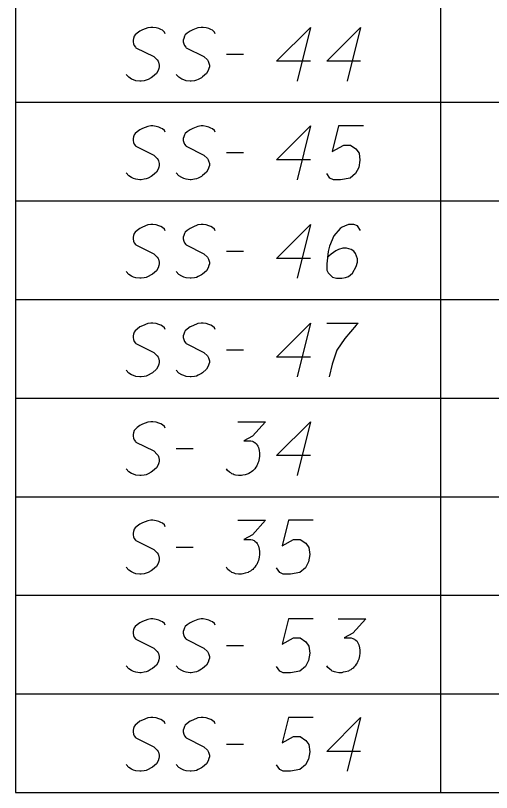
# Model space of a CAD drawing. Extents: x 2074207 to 2076812, y 516372 to 523312.
# Drawn here: x 2076260.6 to 2076303.1, y 517813.3 to 517882.7 of the extents above; entities that cross this region are included whole.
import ezdxf

# ---------------------------------------------------------------- set-up
doc = ezdxf.new("R2010")
doc.units = 0
for name, color, linetype in [('Prop DirtTable_ Soil Test Results - Outline (Major)', 7, 'Continuous'), ('Prop DirtTable_ Soil Test Results - Outline (Minor)', 7, 'Continuous'), ('Prop DirtTable_ Soil Test Results - Tx (Sample Data)', 7, 'Continuous')]:
    doc.layers.add(name, color=color, linetype=linetype)

msp = doc.modelspace()

# ---------------------------------------------------------------- linework, layer by layer
at = {"layer": 'Prop DirtTable_ Soil Test Results - Outline (Major)'}
for p, q in [((2076260.609, 517883.718), (2076260.609, 517874.918)), ((2076260.609, 517874.918), (2076260.609, 517866.118)), ((2076260.609, 517866.118), (2076260.609, 517857.318)), ((2076260.609, 517857.318), (2076260.609, 517848.518)), ((2076260.609, 517848.518), (2076260.609, 517839.718)), ((2076260.609, 517839.718), (2076260.609, 517830.918)), ((2076260.609, 517830.918), (2076260.609, 517822.118)), ((2076260.609, 517822.118), (2076260.609, 517813.318)), ((2076260.609, 517813.318), (2076811.903, 517813.318))]:
    msp.add_line(p, q, dxfattribs=at)
at = {"layer": 'Prop DirtTable_ Soil Test Results - Outline (Minor)'}
for p, q in [((2076298.546, 517883.718), (2076298.546, 517874.918)), ((2076260.609, 517874.918), (2076811.903, 517874.918)), ((2076260.609, 517874.918), (2076811.903, 517874.918)), ((2076298.546, 517874.918), (2076298.546, 517866.118)), ((2076260.609, 517866.118), (2076811.903, 517866.118)), ((2076260.609, 517866.118), (2076811.903, 517866.118)), ((2076298.546, 517866.118), (2076298.546, 517857.318)), ((2076260.609, 517857.318), (2076811.903, 517857.318)), ((2076260.609, 517857.318), (2076811.903, 517857.318)), ((2076298.546, 517857.318), (2076298.546, 517848.518)), ((2076260.609, 517848.518), (2076811.903, 517848.518)), ((2076260.609, 517848.518), (2076811.903, 517848.518)), ((2076298.546, 517848.518), (2076298.546, 517839.718)), ((2076260.609, 517839.718), (2076811.903, 517839.718)), ((2076260.609, 517839.718), (2076811.903, 517839.718)), ((2076298.546, 517839.718), (2076298.546, 517830.918)), ((2076260.609, 517830.918), (2076811.903, 517830.918)), ((2076260.609, 517830.918), (2076811.903, 517830.918)), ((2076298.546, 517830.918), (2076298.546, 517822.118)), ((2076260.609, 517822.118), (2076811.903, 517822.118)), ((2076260.609, 517822.118), (2076811.903, 517822.118)), ((2076298.546, 517822.118), (2076298.546, 517813.318)), ((2076260.609, 517813.318), (2076811.903, 517813.318))]:
    msp.add_line(p, q, dxfattribs=at)
at = {"layer": 'Prop DirtTable_ Soil Test Results - Tx (Sample Data)'}
for points in [[(2076273.968, 517881.04), (2076273.897, 517881.191), (2076273.721, 517881.342), (2076273.58, 517881.418), (2076273.403, 517881.493), (2076273.157, 517881.569), (2076272.874, 517881.607), (2076272.698, 517881.607), (2076272.416, 517881.569), (2076271.957, 517881.38), (2076271.71, 517881.267), (2076271.463, 517881.078), (2076271.287, 517880.926), (2076271.216, 517880.813), (2076271.146, 517880.624), (2076271.111, 517880.473), (2076271.111, 517880.322), (2076271.146, 517880.133), (2076271.216, 517879.982), (2076271.322, 517879.83), (2076271.358, 517879.793), (2076272.945, 517878.999), (2076273.262, 517878.697), (2076273.333, 517878.583), (2076273.368, 517878.508), (2076273.439, 517878.243), (2076273.439, 517878.092), (2076273.403, 517877.941), (2076273.333, 517877.752), (2076273.192, 517877.487), (2076272.839, 517877.185), (2076272.733, 517877.109), (2076272.451, 517876.958), (2076272.275, 517876.882), (2076272.098, 517876.845), (2076271.816, 517876.807), (2076271.71, 517876.807), (2076271.358, 517876.845), (2076271.146, 517876.92), (2076270.969, 517876.996), (2076270.723, 517877.147), (2076270.476, 517877.412)], [(2076278.448, 517881.04), (2076278.377, 517881.191), (2076278.201, 517881.342), (2076278.06, 517881.418), (2076277.883, 517881.493), (2076277.637, 517881.569), (2076277.354, 517881.607), (2076277.178, 517881.607), (2076276.896, 517881.569), (2076276.437, 517881.38), (2076276.19, 517881.267), (2076275.943, 517881.078), (2076275.767, 517880.926), (2076275.696, 517880.813), (2076275.626, 517880.624), (2076275.591, 517880.473), (2076275.591, 517880.322), (2076275.626, 517880.133), (2076275.696, 517879.982), (2076275.802, 517879.83), (2076275.838, 517879.793), (2076277.425, 517878.999), (2076277.742, 517878.697), (2076277.813, 517878.583), (2076277.848, 517878.508), (2076277.919, 517878.243), (2076277.919, 517878.092), (2076277.883, 517877.941), (2076277.813, 517877.752), (2076277.672, 517877.487), (2076277.319, 517877.185), (2076277.213, 517877.109), (2076276.931, 517876.958), (2076276.755, 517876.882), (2076276.578, 517876.845), (2076276.296, 517876.807), (2076276.19, 517876.807), (2076275.838, 517876.845), (2076275.626, 517876.92), (2076275.449, 517876.996), (2076275.203, 517877.147), (2076274.956, 517877.412)], [(2076286.949, 517878.583), (2076283.916, 517878.583), (2076286.949, 517881.607), (2076285.75, 517876.807)], [(2076291.429, 517878.583), (2076288.396, 517878.583), (2076291.429, 517881.607), (2076290.23, 517876.807)], [(2076279.436, 517879.226), (2076280.952, 517879.226)], [(2076273.968, 517872.24), (2076273.897, 517872.391), (2076273.721, 517872.542), (2076273.58, 517872.618), (2076273.403, 517872.693), (2076273.157, 517872.769), (2076272.874, 517872.807), (2076272.698, 517872.807), (2076272.416, 517872.769), (2076271.957, 517872.58), (2076271.71, 517872.467), (2076271.463, 517872.278), (2076271.287, 517872.126), (2076271.216, 517872.013), (2076271.146, 517871.824), (2076271.111, 517871.673), (2076271.111, 517871.522), (2076271.146, 517871.333), (2076271.216, 517871.182), (2076271.322, 517871.03), (2076271.358, 517870.993), (2076272.945, 517870.199), (2076273.262, 517869.897), (2076273.333, 517869.783), (2076273.368, 517869.708), (2076273.439, 517869.443), (2076273.439, 517869.292), (2076273.403, 517869.141), (2076273.333, 517868.952), (2076273.192, 517868.687), (2076272.839, 517868.385), (2076272.733, 517868.309), (2076272.451, 517868.158), (2076272.275, 517868.082), (2076272.098, 517868.045), (2076271.816, 517868.007), (2076271.71, 517868.007), (2076271.358, 517868.045), (2076271.146, 517868.12), (2076270.969, 517868.196), (2076270.723, 517868.347), (2076270.476, 517868.612)], [(2076278.448, 517872.24), (2076278.377, 517872.391), (2076278.201, 517872.542), (2076278.06, 517872.618), (2076277.883, 517872.693), (2076277.637, 517872.769), (2076277.354, 517872.807), (2076277.178, 517872.807), (2076276.896, 517872.769), (2076276.437, 517872.58), (2076276.19, 517872.467), (2076275.943, 517872.278), (2076275.767, 517872.126), (2076275.696, 517872.013), (2076275.626, 517871.824), (2076275.591, 517871.673), (2076275.591, 517871.522), (2076275.626, 517871.333), (2076275.696, 517871.182), (2076275.802, 517871.03), (2076275.838, 517870.993), (2076277.425, 517870.199), (2076277.742, 517869.897), (2076277.813, 517869.783), (2076277.848, 517869.708), (2076277.919, 517869.443), (2076277.919, 517869.292), (2076277.883, 517869.141), (2076277.813, 517868.952), (2076277.672, 517868.687), (2076277.319, 517868.385), (2076277.213, 517868.309), (2076276.931, 517868.158), (2076276.755, 517868.082), (2076276.578, 517868.045), (2076276.296, 517868.007), (2076276.19, 517868.007), (2076275.838, 517868.045), (2076275.626, 517868.12), (2076275.449, 517868.196), (2076275.203, 517868.347), (2076274.956, 517868.612)], [(2076286.949, 517869.783), (2076283.916, 517869.783), (2076286.949, 517872.807), (2076285.75, 517868.007)], [(2076291.676, 517872.807), (2076289.454, 517872.807), (2076288.889, 517870.539), (2076289.912, 517871.106), (2076290.512, 517871.106), (2076291.006, 517870.766), (2076291.288, 517870.388), (2076291.359, 517869.745), (2076291.253, 517869.103), (2076290.971, 517868.574), (2076290.477, 517868.158), (2076289.63, 517868.007), (2076288.995, 517868.007), (2076288.678, 517868.158), (2076288.396, 517868.574)], [(2076279.436, 517870.426), (2076280.952, 517870.426)], [(2076273.968, 517863.44), (2076273.897, 517863.591), (2076273.721, 517863.742), (2076273.58, 517863.818), (2076273.403, 517863.893), (2076273.157, 517863.969), (2076272.874, 517864.007), (2076272.698, 517864.007), (2076272.416, 517863.969), (2076271.957, 517863.78), (2076271.71, 517863.667), (2076271.463, 517863.478), (2076271.287, 517863.326), (2076271.216, 517863.213), (2076271.146, 517863.024), (2076271.111, 517862.873), (2076271.111, 517862.722), (2076271.146, 517862.533), (2076271.216, 517862.382), (2076271.322, 517862.23), (2076271.358, 517862.193), (2076272.945, 517861.399), (2076273.262, 517861.097), (2076273.333, 517860.983), (2076273.368, 517860.908), (2076273.439, 517860.643), (2076273.439, 517860.492), (2076273.403, 517860.341), (2076273.333, 517860.152), (2076273.192, 517859.887), (2076272.839, 517859.585), (2076272.733, 517859.509), (2076272.451, 517859.358), (2076272.275, 517859.282), (2076272.098, 517859.245), (2076271.816, 517859.207), (2076271.71, 517859.207), (2076271.358, 517859.245), (2076271.146, 517859.32), (2076270.969, 517859.396), (2076270.723, 517859.547), (2076270.476, 517859.812)], [(2076278.448, 517863.44), (2076278.377, 517863.591), (2076278.201, 517863.742), (2076278.06, 517863.818), (2076277.883, 517863.893), (2076277.637, 517863.969), (2076277.354, 517864.007), (2076277.178, 517864.007), (2076276.896, 517863.969), (2076276.437, 517863.78), (2076276.19, 517863.667), (2076275.943, 517863.478), (2076275.767, 517863.326), (2076275.696, 517863.213), (2076275.626, 517863.024), (2076275.591, 517862.873), (2076275.591, 517862.722), (2076275.626, 517862.533), (2076275.696, 517862.382), (2076275.802, 517862.23), (2076275.838, 517862.193), (2076277.425, 517861.399), (2076277.742, 517861.097), (2076277.813, 517860.983), (2076277.848, 517860.908), (2076277.919, 517860.643), (2076277.919, 517860.492), (2076277.883, 517860.341), (2076277.813, 517860.152), (2076277.672, 517859.887), (2076277.319, 517859.585), (2076277.213, 517859.509), (2076276.931, 517859.358), (2076276.755, 517859.282), (2076276.578, 517859.245), (2076276.296, 517859.207), (2076276.19, 517859.207), (2076275.838, 517859.245), (2076275.626, 517859.32), (2076275.449, 517859.396), (2076275.203, 517859.547), (2076274.956, 517859.812)], [(2076286.949, 517860.983), (2076283.916, 517860.983), (2076286.949, 517864.007), (2076285.75, 517859.207)], [(2076291.429, 517863.478), (2076291.147, 517863.893), (2076290.83, 517864.007), (2076290.336, 517864.007), (2076289.983, 517863.856), (2076289.771, 517863.78), (2076289.595, 517863.667), (2076289.031, 517862.986), (2076288.643, 517862.079), (2076288.537, 517861.588), (2076288.396, 517860.492), (2076288.396, 517859.925), (2076288.537, 517859.698), (2076288.819, 517859.396), (2076288.925, 517859.32), (2076289.278, 517859.207), (2076289.736, 517859.207), (2076290.089, 517859.282), (2076290.336, 517859.358), (2076290.689, 517859.66), (2076291.041, 517860.265), (2076291.147, 517860.643), (2076291.147, 517860.945), (2076290.971, 517861.437), (2076290.83, 517861.626), (2076290.583, 517861.777), (2076290.159, 517861.89), (2076289.842, 517861.89), (2076289.454, 517861.777), (2076289.207, 517861.663), (2076288.784, 517861.361), (2076288.572, 517861.172), (2076288.466, 517861.059)], [(2076279.436, 517861.626), (2076280.952, 517861.626)], [(2076273.968, 517854.64), (2076273.897, 517854.791), (2076273.721, 517854.942), (2076273.58, 517855.018), (2076273.403, 517855.093), (2076273.157, 517855.169), (2076272.874, 517855.207), (2076272.698, 517855.207), (2076272.416, 517855.169), (2076271.957, 517854.98), (2076271.71, 517854.867), (2076271.463, 517854.678), (2076271.287, 517854.526), (2076271.216, 517854.413), (2076271.146, 517854.224), (2076271.111, 517854.073), (2076271.111, 517853.922), (2076271.146, 517853.733), (2076271.216, 517853.582), (2076271.322, 517853.43), (2076271.358, 517853.393), (2076272.945, 517852.599), (2076273.262, 517852.297), (2076273.333, 517852.183), (2076273.368, 517852.108), (2076273.439, 517851.843), (2076273.439, 517851.692), (2076273.403, 517851.541), (2076273.333, 517851.352), (2076273.192, 517851.087), (2076272.839, 517850.785), (2076272.733, 517850.709), (2076272.451, 517850.558), (2076272.275, 517850.482), (2076272.098, 517850.445), (2076271.816, 517850.407), (2076271.71, 517850.407), (2076271.358, 517850.445), (2076271.146, 517850.52), (2076270.969, 517850.596), (2076270.723, 517850.747), (2076270.476, 517851.012)], [(2076278.448, 517854.64), (2076278.377, 517854.791), (2076278.201, 517854.942), (2076278.06, 517855.018), (2076277.883, 517855.093), (2076277.637, 517855.169), (2076277.354, 517855.207), (2076277.178, 517855.207), (2076276.896, 517855.169), (2076276.437, 517854.98), (2076276.19, 517854.867), (2076275.943, 517854.678), (2076275.767, 517854.526), (2076275.696, 517854.413), (2076275.626, 517854.224), (2076275.591, 517854.073), (2076275.591, 517853.922), (2076275.626, 517853.733), (2076275.696, 517853.582), (2076275.802, 517853.43), (2076275.838, 517853.393), (2076277.425, 517852.599), (2076277.742, 517852.297), (2076277.813, 517852.183), (2076277.848, 517852.108), (2076277.919, 517851.843), (2076277.919, 517851.692), (2076277.883, 517851.541), (2076277.813, 517851.352), (2076277.672, 517851.087), (2076277.319, 517850.785), (2076277.213, 517850.709), (2076276.931, 517850.558), (2076276.755, 517850.482), (2076276.578, 517850.445), (2076276.296, 517850.407), (2076276.19, 517850.407), (2076275.838, 517850.445), (2076275.626, 517850.52), (2076275.449, 517850.596), (2076275.203, 517850.747), (2076274.956, 517851.012)], [(2076286.949, 517852.183), (2076283.916, 517852.183), (2076286.949, 517855.207), (2076285.75, 517850.407)], [(2076288.396, 517855.207), (2076291.218, 517855.207), (2076291.041, 517855.018), (2076290.018, 517853.846), (2076289.313, 517852.788), (2076288.889, 517851.541), (2076288.607, 517850.407)], [(2076279.436, 517852.826), (2076280.952, 517852.826)], [(2076273.968, 517845.84), (2076273.897, 517845.991), (2076273.721, 517846.142), (2076273.58, 517846.218), (2076273.403, 517846.293), (2076273.157, 517846.369), (2076272.874, 517846.407), (2076272.698, 517846.407), (2076272.416, 517846.369), (2076271.957, 517846.18), (2076271.71, 517846.067), (2076271.463, 517845.878), (2076271.287, 517845.726), (2076271.216, 517845.613), (2076271.146, 517845.424), (2076271.111, 517845.273), (2076271.111, 517845.122), (2076271.146, 517844.933), (2076271.216, 517844.782), (2076271.322, 517844.63), (2076271.358, 517844.593), (2076272.945, 517843.799), (2076273.262, 517843.497), (2076273.333, 517843.383), (2076273.368, 517843.308), (2076273.439, 517843.043), (2076273.439, 517842.892), (2076273.403, 517842.741), (2076273.333, 517842.552), (2076273.192, 517842.287), (2076272.839, 517841.985), (2076272.733, 517841.909), (2076272.451, 517841.758), (2076272.275, 517841.682), (2076272.098, 517841.645), (2076271.816, 517841.607), (2076271.71, 517841.607), (2076271.358, 517841.645), (2076271.146, 517841.72), (2076270.969, 517841.796), (2076270.723, 517841.947), (2076270.476, 517842.212)], [(2076280.459, 517846.407), (2076282.928, 517846.407), (2076281.764, 517845.122), (2076280.988, 517844.706), (2076281.623, 517844.706), (2076281.764, 517844.668), (2076281.834, 517844.63), (2076281.905, 517844.593), (2076281.975, 517844.555), (2076282.117, 517844.441), (2076282.187, 517844.328), (2076282.258, 517844.215), (2076282.293, 517844.101), (2076282.363, 517843.837), (2076282.399, 517843.61), (2076282.399, 517843.497), (2076282.399, 517843.345), (2076282.363, 517843.119), (2076282.328, 517842.967), (2076282.293, 517842.816), (2076282.258, 517842.703), (2076282.222, 517842.627), (2076282.187, 517842.552), (2076282.152, 517842.476), (2076282.081, 517842.363), (2076281.975, 517842.212), (2076281.87, 517842.098), (2076281.799, 517842.023), (2076281.693, 517841.947), (2076281.587, 517841.871), (2076281.446, 517841.796), (2076281.376, 517841.758), (2076281.129, 517841.682), (2076280.917, 517841.645), (2076280.776, 517841.607), (2076280.529, 517841.607), (2076280.247, 517841.645), (2076280.141, 517841.682), (2076280.035, 517841.72), (2076279.929, 517841.758), (2076279.824, 517841.834), (2076279.718, 517841.909), (2076279.541, 517842.06), (2076279.436, 517842.212)], [(2076286.949, 517843.383), (2076283.916, 517843.383), (2076286.949, 517846.407), (2076285.75, 517841.607)], [(2076274.956, 517844.026), (2076276.472, 517844.026)], [(2076273.968, 517837.04), (2076273.897, 517837.191), (2076273.721, 517837.342), (2076273.58, 517837.418), (2076273.403, 517837.493), (2076273.157, 517837.569), (2076272.874, 517837.607), (2076272.698, 517837.607), (2076272.416, 517837.569), (2076271.957, 517837.38), (2076271.71, 517837.267), (2076271.463, 517837.078), (2076271.287, 517836.926), (2076271.216, 517836.813), (2076271.146, 517836.624), (2076271.111, 517836.473), (2076271.111, 517836.322), (2076271.146, 517836.133), (2076271.216, 517835.982), (2076271.322, 517835.83), (2076271.358, 517835.793), (2076272.945, 517834.999), (2076273.262, 517834.697), (2076273.333, 517834.583), (2076273.368, 517834.508), (2076273.439, 517834.243), (2076273.439, 517834.092), (2076273.403, 517833.941), (2076273.333, 517833.752), (2076273.192, 517833.487), (2076272.839, 517833.185), (2076272.733, 517833.109), (2076272.451, 517832.958), (2076272.275, 517832.882), (2076272.098, 517832.845), (2076271.816, 517832.807), (2076271.71, 517832.807), (2076271.358, 517832.845), (2076271.146, 517832.92), (2076270.969, 517832.996), (2076270.723, 517833.147), (2076270.476, 517833.412)], [(2076280.459, 517837.607), (2076282.928, 517837.607), (2076281.764, 517836.322), (2076280.988, 517835.906), (2076281.623, 517835.906), (2076281.764, 517835.868), (2076281.834, 517835.83), (2076281.905, 517835.793), (2076281.975, 517835.755), (2076282.117, 517835.641), (2076282.187, 517835.528), (2076282.258, 517835.415), (2076282.293, 517835.301), (2076282.363, 517835.037), (2076282.399, 517834.81), (2076282.399, 517834.697), (2076282.399, 517834.545), (2076282.363, 517834.319), (2076282.328, 517834.167), (2076282.293, 517834.016), (2076282.258, 517833.903), (2076282.222, 517833.827), (2076282.187, 517833.752), (2076282.152, 517833.676), (2076282.081, 517833.563), (2076281.975, 517833.412), (2076281.87, 517833.298), (2076281.799, 517833.223), (2076281.693, 517833.147), (2076281.587, 517833.071), (2076281.446, 517832.996), (2076281.376, 517832.958), (2076281.129, 517832.882), (2076280.917, 517832.845), (2076280.776, 517832.807), (2076280.529, 517832.807), (2076280.247, 517832.845), (2076280.141, 517832.882), (2076280.035, 517832.92), (2076279.929, 517832.958), (2076279.824, 517833.034), (2076279.718, 517833.109), (2076279.541, 517833.26), (2076279.436, 517833.412)], [(2076287.196, 517837.607), (2076284.974, 517837.607), (2076284.409, 517835.339), (2076285.432, 517835.906), (2076286.032, 517835.906), (2076286.526, 517835.566), (2076286.808, 517835.188), (2076286.879, 517834.545), (2076286.773, 517833.903), (2076286.491, 517833.374), (2076285.997, 517832.958), (2076285.15, 517832.807), (2076284.515, 517832.807), (2076284.198, 517832.958), (2076283.916, 517833.374)], [(2076274.956, 517835.226), (2076276.472, 517835.226)], [(2076273.968, 517828.24), (2076273.897, 517828.391), (2076273.721, 517828.542), (2076273.58, 517828.618), (2076273.403, 517828.693), (2076273.157, 517828.769), (2076272.874, 517828.807), (2076272.698, 517828.807), (2076272.416, 517828.769), (2076271.957, 517828.58), (2076271.71, 517828.467), (2076271.463, 517828.278), (2076271.287, 517828.126), (2076271.216, 517828.013), (2076271.146, 517827.824), (2076271.111, 517827.673), (2076271.111, 517827.522), (2076271.146, 517827.333), (2076271.216, 517827.182), (2076271.322, 517827.03), (2076271.358, 517826.993), (2076272.945, 517826.199), (2076273.262, 517825.897), (2076273.333, 517825.783), (2076273.368, 517825.708), (2076273.439, 517825.443), (2076273.439, 517825.292), (2076273.403, 517825.141), (2076273.333, 517824.952), (2076273.192, 517824.687), (2076272.839, 517824.385), (2076272.733, 517824.309), (2076272.451, 517824.158), (2076272.275, 517824.082), (2076272.098, 517824.045), (2076271.816, 517824.007), (2076271.71, 517824.007), (2076271.358, 517824.045), (2076271.146, 517824.12), (2076270.969, 517824.196), (2076270.723, 517824.347), (2076270.476, 517824.612)], [(2076278.448, 517828.24), (2076278.377, 517828.391), (2076278.201, 517828.542), (2076278.06, 517828.618), (2076277.883, 517828.693), (2076277.637, 517828.769), (2076277.354, 517828.807), (2076277.178, 517828.807), (2076276.896, 517828.769), (2076276.437, 517828.58), (2076276.19, 517828.467), (2076275.943, 517828.278), (2076275.767, 517828.126), (2076275.696, 517828.013), (2076275.626, 517827.824), (2076275.591, 517827.673), (2076275.591, 517827.522), (2076275.626, 517827.333), (2076275.696, 517827.182), (2076275.802, 517827.03), (2076275.838, 517826.993), (2076277.425, 517826.199), (2076277.742, 517825.897), (2076277.813, 517825.783), (2076277.848, 517825.708), (2076277.919, 517825.443), (2076277.919, 517825.292), (2076277.883, 517825.141), (2076277.813, 517824.952), (2076277.672, 517824.687), (2076277.319, 517824.385), (2076277.213, 517824.309), (2076276.931, 517824.158), (2076276.755, 517824.082), (2076276.578, 517824.045), (2076276.296, 517824.007), (2076276.19, 517824.007), (2076275.838, 517824.045), (2076275.626, 517824.12), (2076275.449, 517824.196), (2076275.203, 517824.347), (2076274.956, 517824.612)], [(2076287.196, 517828.807), (2076284.974, 517828.807), (2076284.409, 517826.539), (2076285.432, 517827.106), (2076286.032, 517827.106), (2076286.526, 517826.766), (2076286.808, 517826.388), (2076286.879, 517825.745), (2076286.773, 517825.103), (2076286.491, 517824.574), (2076285.997, 517824.158), (2076285.15, 517824.007), (2076284.515, 517824.007), (2076284.198, 517824.158), (2076283.916, 517824.574)], [(2076289.419, 517828.807), (2076291.888, 517828.807), (2076290.724, 517827.522), (2076289.948, 517827.106), (2076290.583, 517827.106), (2076290.724, 517827.068), (2076290.794, 517827.03), (2076290.865, 517826.993), (2076290.935, 517826.955), (2076291.077, 517826.841), (2076291.147, 517826.728), (2076291.218, 517826.615), (2076291.253, 517826.501), (2076291.323, 517826.237), (2076291.359, 517826.01), (2076291.359, 517825.897), (2076291.359, 517825.745), (2076291.323, 517825.519), (2076291.288, 517825.367), (2076291.253, 517825.216), (2076291.218, 517825.103), (2076291.182, 517825.027), (2076291.147, 517824.952), (2076291.112, 517824.876), (2076291.041, 517824.763), (2076290.935, 517824.612), (2076290.83, 517824.498), (2076290.759, 517824.423), (2076290.653, 517824.347), (2076290.547, 517824.271), (2076290.406, 517824.196), (2076290.336, 517824.158), (2076290.089, 517824.082), (2076289.877, 517824.045), (2076289.736, 517824.007), (2076289.489, 517824.007), (2076289.207, 517824.045), (2076289.101, 517824.082), (2076288.995, 517824.12), (2076288.889, 517824.158), (2076288.784, 517824.234), (2076288.678, 517824.309), (2076288.501, 517824.46), (2076288.396, 517824.612)], [(2076279.436, 517826.426), (2076280.952, 517826.426)], [(2076273.968, 517819.44), (2076273.897, 517819.591), (2076273.721, 517819.742), (2076273.58, 517819.818), (2076273.403, 517819.893), (2076273.157, 517819.969), (2076272.874, 517820.007), (2076272.698, 517820.007), (2076272.416, 517819.969), (2076271.957, 517819.78), (2076271.71, 517819.667), (2076271.463, 517819.478), (2076271.287, 517819.326), (2076271.216, 517819.213), (2076271.146, 517819.024), (2076271.111, 517818.873), (2076271.111, 517818.722), (2076271.146, 517818.533), (2076271.216, 517818.382), (2076271.322, 517818.23), (2076271.358, 517818.193), (2076272.945, 517817.399), (2076273.262, 517817.097), (2076273.333, 517816.983), (2076273.368, 517816.908), (2076273.439, 517816.643), (2076273.439, 517816.492), (2076273.403, 517816.341), (2076273.333, 517816.152), (2076273.192, 517815.887), (2076272.839, 517815.585), (2076272.733, 517815.509), (2076272.451, 517815.358), (2076272.275, 517815.282), (2076272.098, 517815.245), (2076271.816, 517815.207), (2076271.71, 517815.207), (2076271.358, 517815.245), (2076271.146, 517815.32), (2076270.969, 517815.396), (2076270.723, 517815.547), (2076270.476, 517815.812)], [(2076278.448, 517819.44), (2076278.377, 517819.591), (2076278.201, 517819.742), (2076278.06, 517819.818), (2076277.883, 517819.893), (2076277.637, 517819.969), (2076277.354, 517820.007), (2076277.178, 517820.007), (2076276.896, 517819.969), (2076276.437, 517819.78), (2076276.19, 517819.667), (2076275.943, 517819.478), (2076275.767, 517819.326), (2076275.696, 517819.213), (2076275.626, 517819.024), (2076275.591, 517818.873), (2076275.591, 517818.722), (2076275.626, 517818.533), (2076275.696, 517818.382), (2076275.802, 517818.23), (2076275.838, 517818.193), (2076277.425, 517817.399), (2076277.742, 517817.097), (2076277.813, 517816.983), (2076277.848, 517816.908), (2076277.919, 517816.643), (2076277.919, 517816.492), (2076277.883, 517816.341), (2076277.813, 517816.152), (2076277.672, 517815.887), (2076277.319, 517815.585), (2076277.213, 517815.509), (2076276.931, 517815.358), (2076276.755, 517815.282), (2076276.578, 517815.245), (2076276.296, 517815.207), (2076276.19, 517815.207), (2076275.838, 517815.245), (2076275.626, 517815.32), (2076275.449, 517815.396), (2076275.203, 517815.547), (2076274.956, 517815.812)], [(2076287.196, 517820.007), (2076284.974, 517820.007), (2076284.409, 517817.739), (2076285.432, 517818.306), (2076286.032, 517818.306), (2076286.526, 517817.966), (2076286.808, 517817.588), (2076286.879, 517816.945), (2076286.773, 517816.303), (2076286.491, 517815.774), (2076285.997, 517815.358), (2076285.15, 517815.207), (2076284.515, 517815.207), (2076284.198, 517815.358), (2076283.916, 517815.774)], [(2076291.429, 517816.983), (2076288.396, 517816.983), (2076291.429, 517820.007), (2076290.23, 517815.207)], [(2076279.436, 517817.626), (2076280.952, 517817.626)]]:
    msp.add_lwpolyline(points, dxfattribs=at)

doc.saveas('drawing.dxf')
